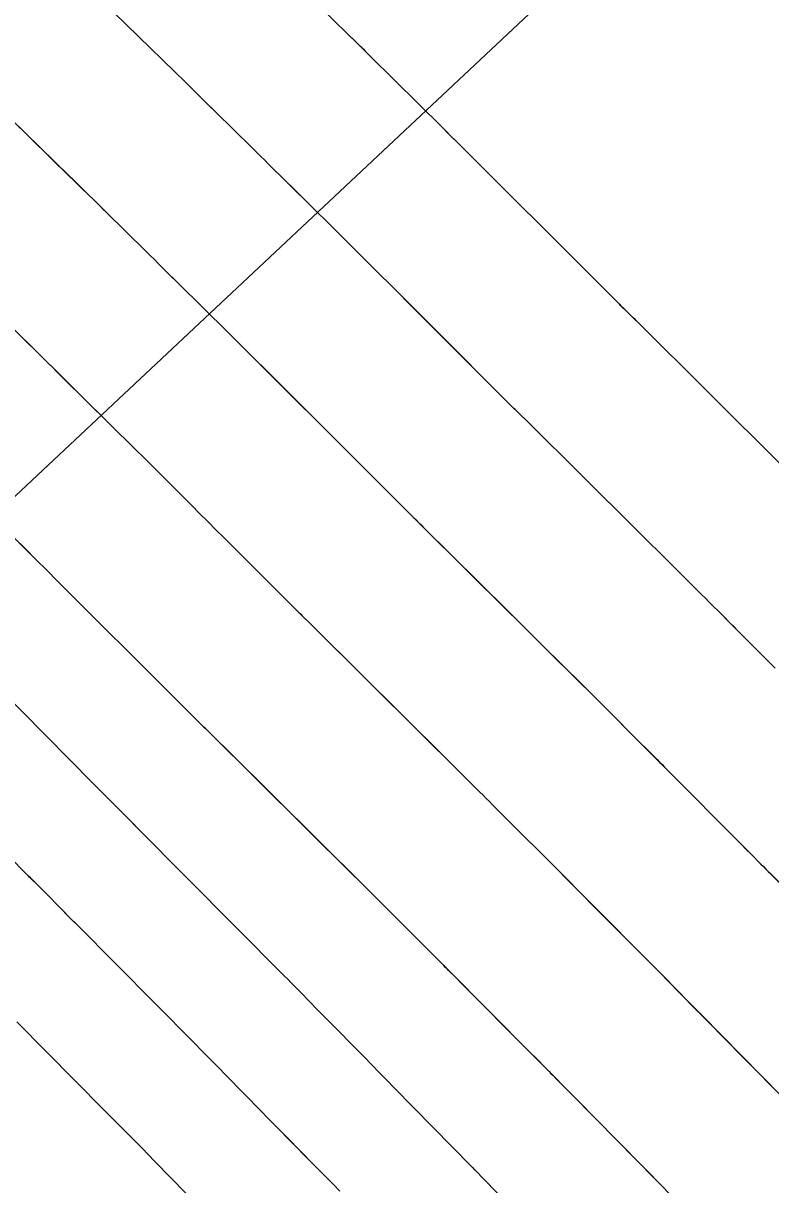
# Model space of a CAD drawing. Extents: x 954385 to 988206, y 1868364 to 1924553.
# Drawn here: x 955857.75 to 955877.93, y 1922853.85 to 1922885.18 of the extents above; entities that cross this region are included whole.
import ezdxf

# ---------------------------------------------------------------- set-up
doc = ezdxf.new("R2010")
doc.units = 0
for name, color, linetype in [('1', 7, 'Continuous'), ('Default', 7, 'Continuous'), ('Ex_Major Contours', 7, 'Continuous'), ('Ex_Minor Contours', 7, 'Continuous'), ('Slopes', 7, 'Continuous')]:
    doc.layers.add(name, color=color, linetype=linetype)

msp = doc.modelspace()

# ---------------------------------------------------------------- linework, layer by layer
at = {"layer": '1'}
for points in [[(955878.045, 1922867.785), (955877.91, 1922867.92), (955877.776, 1922868.055), (955877.641, 1922868.19), (955877.024, 1922868.807), (955876.928, 1922868.903), (955876.832, 1922868.998), (955876.737, 1922869.094), (955876.641, 1922869.19), (955876.258, 1922869.573), (955876.163, 1922869.668), (955876.067, 1922869.764), (955875.971, 1922869.859), (955875.875, 1922869.954), (955873.681, 1922872.13), (955873.452, 1922872.357), (955873.222, 1922872.585), (955872.993, 1922872.813), (955872.764, 1922873.04), (955871.442, 1922874.351), (955871.415, 1922874.379), (955871.387, 1922874.406), (955871.36, 1922874.433), (955871.332, 1922874.46), (955871.15, 1922874.639), (955871.065, 1922874.723), (955871.032, 1922874.756), (955870.998, 1922874.79), (955868.696, 1922877.086), (955868.498, 1922877.283), (955868.301, 1922877.481), (955868.103, 1922877.678), (955867.905, 1922877.875), (955867.115, 1922878.663), (955866.918, 1922878.86), (955866.72, 1922879.057), (955866.522, 1922879.254), (955866.323, 1922879.45), (955865.286, 1922880.475), (955865.061, 1922880.699), (955864.835, 1922880.922), (955864.384, 1922881.368), (955864.271, 1922881.48), (955864.158, 1922881.591), (955864.045, 1922881.703), (955863.932, 1922881.814), (955862.939, 1922882.79), (955862.757, 1922882.969), (955862.575, 1922883.147), (955862.212, 1922883.505), (955862.121, 1922883.594), (955862.029, 1922883.684), (955861.938, 1922883.773), (955861.847, 1922883.862), (955859.214, 1922886.428)], [(955878.249, 1922873.231), (955874.292, 1922877.156), (955874.266, 1922877.182), (955874.215, 1922877.233), (955873.999, 1922877.446), (955873.961, 1922877.483), (955873.922, 1922877.521), (955873.884, 1922877.559), (955873.846, 1922877.597), (955873.438, 1922878.004), (955873.276, 1922878.165), (955873.115, 1922878.326), (955869.701, 1922881.733), (955869.648, 1922881.785), (955869.596, 1922881.838), (955869.543, 1922881.89), (955869.49, 1922881.942), (955869.226, 1922882.203), (955869.068, 1922882.36), (955867.117, 1922884.29), (955867.071, 1922884.336), (955867.024, 1922884.381), (955866.978, 1922884.427), (955866.932, 1922884.472), (955866.7, 1922884.7), (955866.561, 1922884.837), (955865.106, 1922886.268)], [(955855.834, 1922884.138), (955859.005, 1922881.048), (955859.088, 1922880.967), (955859.17, 1922880.886), (955859.253, 1922880.805), (955859.336, 1922880.724), (955859.831, 1922880.238), (955859.996, 1922880.075), (955861.06, 1922879.029), (955861.176, 1922878.915), (955861.291, 1922878.802), (955861.407, 1922878.688), (955861.522, 1922878.574), (955862.099, 1922878.003), (955862.445, 1922877.661), (955863.437, 1922876.68), (955863.641, 1922876.478), (955863.844, 1922876.277), (955864.047, 1922876.074), (955864.25, 1922875.872), (955865.271, 1922874.854), (955865.746, 1922874.38), (955866.222, 1922873.906), (955868.097, 1922872.035), (955868.119, 1922872.013), (955868.141, 1922871.992), (955868.163, 1922871.97), (955868.184, 1922871.949), (955868.45, 1922871.687), (955868.495, 1922871.642), (955868.54, 1922871.598), (955870.841, 1922869.316), (955871.305, 1922868.856), (955871.768, 1922868.397), (955872.833, 1922867.34), (955872.996, 1922867.179), (955873.158, 1922867.017), (955873.321, 1922866.856), (955873.483, 1922866.694), (955874.387, 1922865.79), (955874.59, 1922865.587), (955874.86, 1922865.316), (955874.928, 1922865.249), (955874.996, 1922865.181), (955875.063, 1922865.113), (955875.131, 1922865.045), (955877.136, 1922863.028), (955877.4, 1922862.763), (955877.664, 1922862.497), (955877.73, 1922862.431), (955877.796, 1922862.365), (955877.861, 1922862.298), (955877.927, 1922862.232), (955881.766, 1922858.336)], [(955857.454, 1922876.966), (955858.125, 1922876.307), (955858.275, 1922876.159), (955858.424, 1922876.012), (955858.574, 1922875.864), (955858.724, 1922875.717), (955859.624, 1922874.826), (955859.758, 1922874.693), (955859.893, 1922874.56), (955860.027, 1922874.427), (955860.162, 1922874.294), (955860.7, 1922873.763), (955860.834, 1922873.63), (955860.969, 1922873.496), (955861.103, 1922873.363), (955861.237, 1922873.23), (955862.293, 1922872.176), (955862.514, 1922871.956), (955862.734, 1922871.736), (955862.955, 1922871.516), (955863.176, 1922871.296), (955865.197, 1922869.279), (955865.224, 1922869.253), (955865.25, 1922869.227), (955865.276, 1922869.201), (955865.303, 1922869.175), (955865.479, 1922869.002), (955865.567, 1922868.914), (955865.603, 1922868.879), (955865.638, 1922868.844), (955866.968, 1922867.526), (955867.196, 1922867.301), (955867.423, 1922867.075), (955867.651, 1922866.85), (955867.878, 1922866.624), (955870.079, 1922864.442), (955870.165, 1922864.357), (955870.25, 1922864.272), (955870.336, 1922864.186), (955870.421, 1922864.101), (955870.763, 1922863.76), (955870.933, 1922863.589), (955871.104, 1922863.418), (955871.828, 1922862.695), (955871.954, 1922862.568), (955872.081, 1922862.442), (955872.207, 1922862.315), (955872.333, 1922862.188), (955872.838, 1922861.681), (955872.964, 1922861.554), (955873.09, 1922861.427), (955873.216, 1922861.3), (955873.342, 1922861.173), (955874.426, 1922860.084), (955874.648, 1922859.86), (955874.871, 1922859.635), (955875.093, 1922859.411), (955875.314, 1922859.186), (955877.17, 1922857.304), (955877.338, 1922857.133), (955877.507, 1922856.962), (955877.675, 1922856.791), (955877.843, 1922856.62), (955878.751, 1922855.7)], [(955857.505, 1922871.298), (955857.799, 1922871.007), (955858.093, 1922870.716), (955858.386, 1922870.424), (955858.68, 1922870.132), (955861.857, 1922866.964), (955862.007, 1922866.813), (955862.351, 1922866.471), (955862.367, 1922866.454), (955862.401, 1922866.421), (955862.631, 1922866.194), (955862.671, 1922866.155), (955862.711, 1922866.116), (955862.75, 1922866.077), (955862.79, 1922866.037), (955866.651, 1922862.211), (955866.789, 1922862.074), (955866.927, 1922861.937), (955867.204, 1922861.663), (955867.273, 1922861.594), (955867.342, 1922861.526), (955867.411, 1922861.457), (955867.479, 1922861.388), (955868.868, 1922860.001), (955868.987, 1922859.881), (955869.106, 1922859.762), (955869.136, 1922859.732), (955869.166, 1922859.702), (955869.196, 1922859.673), (955869.225, 1922859.643), (955871.443, 1922857.413), (955871.594, 1922857.262), (955871.846, 1922857.008), (955871.896, 1922856.958), (955871.946, 1922856.907), (955871.996, 1922856.856), (955872.047, 1922856.805), (955872.393, 1922856.454), (955872.542, 1922856.303), (955872.691, 1922856.151), (955875.89, 1922852.908)], [(955856.398, 1922867.941), (955859.651, 1922864.662), (955859.732, 1922864.581), (955859.812, 1922864.5), (955860.05, 1922864.261), (955860.086, 1922864.225), (955860.321, 1922863.99), (955860.361, 1922863.95), (955860.402, 1922863.909), (955860.442, 1922863.869), (955860.482, 1922863.829), (955860.663, 1922863.647), (955860.75, 1922863.56), (955860.837, 1922863.472), (955864.797, 1922859.487), (955864.89, 1922859.393), (955864.983, 1922859.299), (955865.076, 1922859.204), (955865.169, 1922859.11), (955865.54, 1922858.73), (955865.633, 1922858.635), (955865.726, 1922858.541), (955865.819, 1922858.446), (955865.912, 1922858.351), (955866.951, 1922857.298), (955867.155, 1922857.091), (955867.359, 1922856.883), (955867.563, 1922856.676), (955867.766, 1922856.468), (955869.849, 1922854.343), (955869.876, 1922854.315), (955869.923, 1922854.266), (955869.93, 1922854.259), (955873.374, 1922850.713)], [(955866.301, 1922853.675), (955866.124, 1922853.856), (955865.946, 1922854.036), (955865.769, 1922854.217), (955865.591, 1922854.397), (955864.881, 1922855.118), (955864.703, 1922855.298), (955864.525, 1922855.479), (955864.348, 1922855.659), (955864.171, 1922855.84), (955863.233, 1922856.799), (955863.018, 1922857.019), (955862.802, 1922857.239), (955862.585, 1922857.458), (955862.368, 1922857.677), (955859.208, 1922860.857), (955859.11, 1922860.955), (955859.013, 1922861.053), (955858.915, 1922861.151), (955858.818, 1922861.249), (955858.304, 1922861.765), (955858.268, 1922861.801), (955858.232, 1922861.837), (955858.196, 1922861.873), (955858.16, 1922861.909), (955857.944, 1922862.125), (955857.893, 1922862.177), (955857.871, 1922862.199), (955857.346, 1922862.727)], [(955863.023, 1922852.724), (955861.297, 1922854.489), (955860.959, 1922854.834), (955860.62, 1922855.179), (955860.28, 1922855.523), (955859.94, 1922855.866), (955857.578, 1922858.242)]]:
    msp.add_lwpolyline(points, dxfattribs=at)
at = {"layer": 'Default'}
msp.add_arc((955068.332, 1922107.114), 1145.916, 31.460692, 46.414195, dxfattribs=at)
at = {"layer": 'Ex_Major Contours'}
msp.add_lwpolyline([(955857.74, 1922876.685), (955858.197, 1922876.237), (955858.311, 1922876.125), (955858.425, 1922876.012), (955858.539, 1922875.9), (955858.652, 1922875.788), (955859.625, 1922874.826), (955859.894, 1922874.561), (955860.163, 1922874.295), (955860.701, 1922873.763), (955860.836, 1922873.63), (955860.97, 1922873.497), (955861.104, 1922873.364), (955861.238, 1922873.23), (955862.294, 1922872.177), (955862.514, 1922871.957), (955862.735, 1922871.737), (955862.955, 1922871.517), (955863.176, 1922871.297), (955865.197, 1922869.279), (955865.223, 1922869.253), (955865.249, 1922869.227), (955865.276, 1922869.201), (955865.302, 1922869.175), (955865.496, 1922868.984), (955865.567, 1922868.915), (955865.603, 1922868.88), (955865.638, 1922868.845), (955868.006, 1922866.496), (955868.23, 1922866.274), (955868.455, 1922866.051), (955868.679, 1922865.829), (955868.904, 1922865.606), (955870.079, 1922864.441), (955870.164, 1922864.356), (955870.25, 1922864.271), (955870.336, 1922864.186), (955870.421, 1922864.101), (955870.762, 1922863.759), (955870.933, 1922863.588), (955871.104, 1922863.417), (955871.793, 1922862.728), (955871.936, 1922862.584), (955872.08, 1922862.44), (955872.223, 1922862.297), (955872.366, 1922862.153), (955873.622, 1922860.89), (955873.747, 1922860.764), (955873.872, 1922860.639), (955873.997, 1922860.513), (955874.121, 1922860.388), (955874.621, 1922859.886), (955874.746, 1922859.761), (955874.87, 1922859.635), (955874.995, 1922859.509), (955875.119, 1922859.383), (955875.901, 1922858.59), (955876.073, 1922858.416), (955876.245, 1922858.242), (955876.417, 1922858.068), (955876.588, 1922857.894), (955878.752, 1922855.7)], dxfattribs=at)
at = {"layer": 'Ex_Minor Contours'}
for points in [[(955859.213, 1922886.428), (955861.846, 1922883.861), (955861.938, 1922883.772), (955862.029, 1922883.683), (955862.12, 1922883.594), (955862.211, 1922883.504), (955862.575, 1922883.147), (955862.666, 1922883.058), (955862.757, 1922882.968), (955862.848, 1922882.879), (955862.939, 1922882.789), (955863.931, 1922881.814), (955864.044, 1922881.702), (955864.157, 1922881.591), (955864.27, 1922881.48), (955864.383, 1922881.368), (955864.834, 1922880.922), (955864.947, 1922880.81), (955865.06, 1922880.699), (955865.173, 1922880.587), (955865.286, 1922880.475), (955866.323, 1922879.449), (955866.521, 1922879.253), (955866.719, 1922879.056), (955866.917, 1922878.86), (955867.114, 1922878.663), (955867.904, 1922877.874), (955868.101, 1922877.677), (955868.299, 1922877.48), (955868.496, 1922877.283), (955868.694, 1922877.086), (955870.998, 1922874.789), (955871.015, 1922874.772), (955871.031, 1922874.756), (955871.048, 1922874.739), (955871.065, 1922874.722), (955871.151, 1922874.639), (955871.185, 1922874.606), (955871.202, 1922874.589), (955871.332, 1922874.46), (955871.36, 1922874.433), (955871.387, 1922874.406), (955871.415, 1922874.379), (955871.442, 1922874.351), (955872.764, 1922873.04), (955872.993, 1922872.813), (955873.222, 1922872.585), (955873.452, 1922872.358), (955873.681, 1922872.13), (955875.875, 1922869.955), (955875.971, 1922869.86), (955876.067, 1922869.764), (955876.163, 1922869.669), (955876.258, 1922869.573), (955876.641, 1922869.19), (955876.832, 1922868.998), (955877.023, 1922868.807), (955877.64, 1922868.189), (955877.775, 1922868.054), (955877.909, 1922867.919), (955878.044, 1922867.784)], [(955865.106, 1922886.267), (955866.561, 1922884.837), (955866.654, 1922884.746), (955866.747, 1922884.655), (955866.932, 1922884.473), (955866.978, 1922884.427), (955867.025, 1922884.381), (955867.071, 1922884.336), (955867.117, 1922884.29), (955869.069, 1922882.36), (955869.175, 1922882.256), (955869.28, 1922882.152), (955869.491, 1922881.943), (955869.544, 1922881.891), (955869.597, 1922881.838), (955869.649, 1922881.786), (955869.702, 1922881.734), (955873.114, 1922878.326), (955873.194, 1922878.245), (955873.275, 1922878.165), (955873.356, 1922878.084), (955873.437, 1922878.004), (955873.846, 1922877.596), (955873.884, 1922877.558), (955873.922, 1922877.52), (955873.96, 1922877.483), (955873.999, 1922877.445), (955874.215, 1922877.233), (955874.241, 1922877.207), (955874.286, 1922877.163), (955874.293, 1922877.157), (955878.249, 1922873.231)], [(955855.83, 1922884.141), (955859.005, 1922881.046), (955859.087, 1922880.966), (955859.17, 1922880.885), (955859.252, 1922880.804), (955859.334, 1922880.723), (955859.663, 1922880.4), (955859.745, 1922880.319), (955859.828, 1922880.238), (955859.91, 1922880.157), (955859.992, 1922880.077), (955861.059, 1922879.029), (955861.175, 1922878.916), (955861.291, 1922878.802), (955861.406, 1922878.688), (955861.521, 1922878.574), (955861.982, 1922878.118), (955862.098, 1922878.004), (955862.213, 1922877.89), (955862.328, 1922877.776), (955862.443, 1922877.662), (955863.437, 1922876.68), (955863.641, 1922876.479), (955863.844, 1922876.277), (955864.048, 1922876.074), (955864.251, 1922875.872), (955865.273, 1922874.853), (955865.512, 1922874.615), (955865.75, 1922874.378), (955865.988, 1922874.14), (955866.226, 1922873.903), (955868.097, 1922872.035), (955868.119, 1922872.013), (955868.141, 1922871.991), (955868.162, 1922871.97), (955868.184, 1922871.948), (955868.294, 1922871.84), (955868.337, 1922871.797), (955868.45, 1922871.687), (955868.473, 1922871.665), (955868.495, 1922871.643), (955868.517, 1922871.62), (955868.54, 1922871.598), (955870.843, 1922869.315), (955871.074, 1922869.085), (955871.306, 1922868.855), (955871.538, 1922868.626), (955871.769, 1922868.396), (955872.834, 1922867.34), (955872.996, 1922867.179), (955873.158, 1922867.018), (955873.32, 1922866.856), (955873.482, 1922866.694), (955874.317, 1922865.858), (955874.452, 1922865.722), (955874.588, 1922865.587), (955874.859, 1922865.315), (955874.927, 1922865.247), (955874.995, 1922865.18), (955875.062, 1922865.112), (955875.13, 1922865.044), (955877.135, 1922863.028), (955877.267, 1922862.896), (955877.399, 1922862.763), (955877.663, 1922862.497), (955877.729, 1922862.431), (955877.795, 1922862.364), (955877.861, 1922862.298), (955877.927, 1922862.231), (955881.74, 1922858.359)], [(955875.098, 1922853.712), (955872.546, 1922856.299), (955872.246, 1922856.603), (955871.945, 1922856.906), (955871.645, 1922857.209), (955871.344, 1922857.512), (955869.63, 1922859.234), (955869.537, 1922859.328), (955869.444, 1922859.421), (955869.224, 1922859.642), (955869.194, 1922859.672), (955869.165, 1922859.702), (955869.135, 1922859.731), (955869.105, 1922859.761), (955868.927, 1922859.94), (955868.867, 1922859.999), (955867.738, 1922861.129), (955867.54, 1922861.327), (955867.341, 1922861.525), (955867.143, 1922861.722), (955866.944, 1922861.92), (955863.29, 1922865.542), (955863.174, 1922865.657), (955863.059, 1922865.771), (955862.79, 1922866.037), (955862.751, 1922866.077), (955862.711, 1922866.116), (955862.671, 1922866.155), (955862.631, 1922866.194), (955862.367, 1922866.454), (955862.35, 1922866.471), (955862.007, 1922866.813), (955861.856, 1922866.963), (955858.68, 1922870.132), (955858.387, 1922870.425), (955858.094, 1922870.716), (955857.8, 1922871.008), (955857.505, 1922871.299)], [(955873.375, 1922850.714), (955869.93, 1922854.259), (955869.903, 1922854.287), (955869.869, 1922854.322), (955869.849, 1922854.342), (955867.766, 1922856.467), (955867.562, 1922856.675), (955867.358, 1922856.882), (955867.154, 1922857.09), (955866.95, 1922857.297), (955865.912, 1922858.351), (955865.819, 1922858.446), (955865.726, 1922858.54), (955865.633, 1922858.635), (955865.54, 1922858.73), (955865.169, 1922859.109), (955865.076, 1922859.204), (955864.983, 1922859.298), (955864.89, 1922859.393), (955864.797, 1922859.487), (955860.837, 1922863.472), (955860.706, 1922863.603), (955860.482, 1922863.829), (955860.442, 1922863.869), (955860.402, 1922863.91), (955860.361, 1922863.95), (955860.321, 1922863.99), (955860.083, 1922864.228), (955860.05, 1922864.261), (955860.046, 1922864.264), (955859.812, 1922864.5), (955859.731, 1922864.581), (955859.651, 1922864.662), (955856.399, 1922867.941)], [(955857.346, 1922862.727), (955857.87, 1922862.199), (955857.892, 1922862.177), (955857.944, 1922862.125), (955857.959, 1922862.111), (955858.161, 1922861.909), (955858.197, 1922861.873), (955858.233, 1922861.837), (955858.269, 1922861.801), (955858.305, 1922861.765), (955858.818, 1922861.249), (955859.012, 1922861.053), (955859.207, 1922860.857), (955862.368, 1922857.676), (955862.585, 1922857.457), (955862.801, 1922857.238), (955863.017, 1922857.019), (955863.233, 1922856.799), (955864.171, 1922855.84), (955864.348, 1922855.659), (955864.525, 1922855.478), (955864.703, 1922855.298), (955864.88, 1922855.117), (955865.591, 1922854.396), (955865.768, 1922854.216), (955865.946, 1922854.035), (955866.123, 1922853.855), (955866.3, 1922853.674)], [(955863.023, 1922852.724), (955861.297, 1922854.489), (955860.958, 1922854.834), (955860.619, 1922855.178), (955860.28, 1922855.522), (955859.939, 1922855.865), (955857.578, 1922858.242)]]:
    msp.add_lwpolyline(points, dxfattribs=at)
at = {"layer": 'Slopes'}
msp.add_lwpolyline([(955907.131, 1922918.928), (955752.999, 1922774.431), (955754.738, 1922780.174), (955752.999, 1922774.431), (955758.842, 1922775.796)], dxfattribs=at)

doc.saveas('drawing.dxf')
